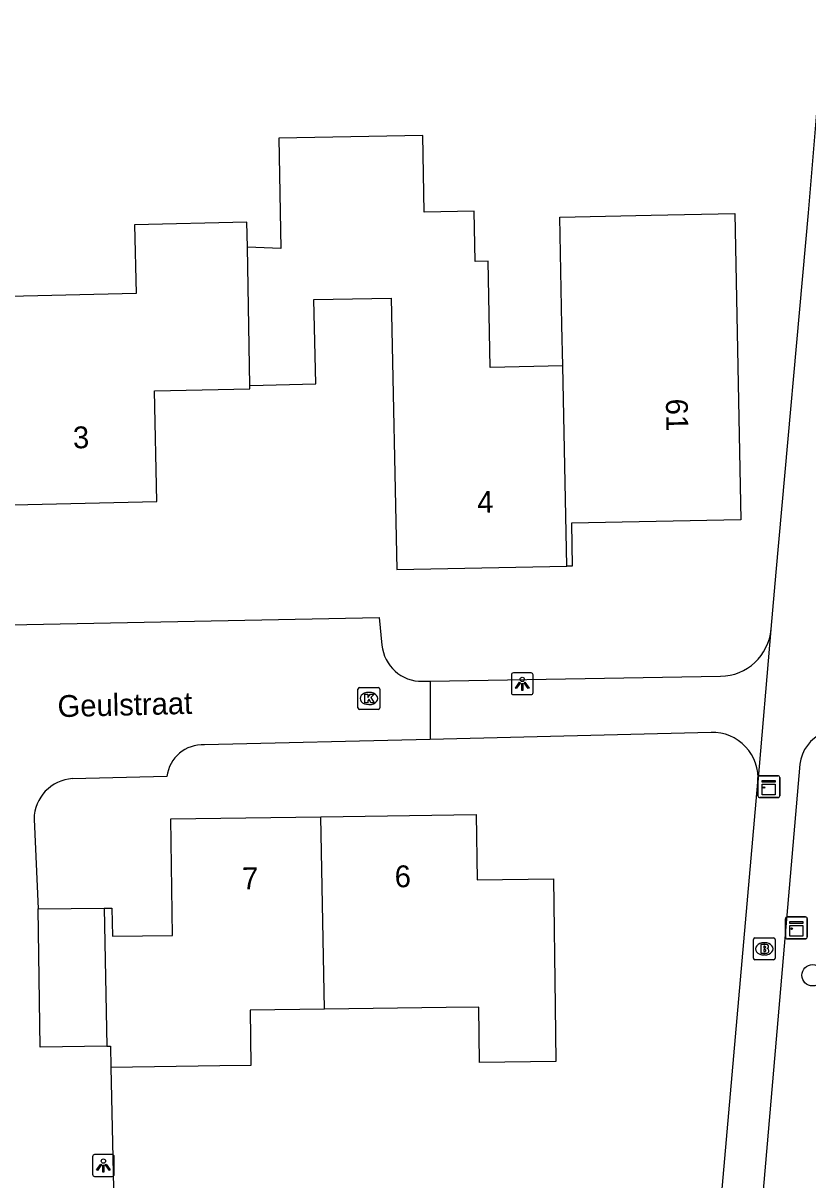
# Model space of a CAD drawing. Extents: x 157321 to 158827, y 386650 to 388532.
# Drawn here: x 158195.3 to 158231.3, y 387722.2 to 387775.2 of the extents above; entities that cross this region are included whole.
import ezdxf

# ---------------------------------------------------------------- set-up
doc = ezdxf.new("R2010")
doc.units = 0
for name, color, linetype in [('IMGEO_Boom', 7, 'Continuous'), ('IMGEO_Brandkraan', 7, 'Continuous'), ('IMGEO_Kast', 7, 'Continuous'), ('IMGEO_Kolk', 7, 'Continuous'), ('IMGEO_Lichtpunt', 7, 'Continuous'), ('IMGEO_Openbare_ruimte_label', 7, 'Continuous'), ('IMGEO_Pand', 7, 'Continuous'), ('IMGEO_Pand_nummerreeks', 7, 'Continuous'), ('IMGEO_Rijbaan_lokaal_open', 7, 'Continuous'), ('IMGEO_Voetpad_open', 7, 'Continuous')]:
    doc.layers.add(name, color=color, linetype=linetype)

msp = doc.modelspace()

# ---------------------------------------------------------------- linework, layer by layer
at = {"layer": 'IMGEO_Boom'}
msp.add_circle((158231.5, 387731.531), 0.489, dxfattribs=at)
at = {"layer": 'IMGEO_Brandkraan'}
for p, q in [((158228.788, 387732.315), (158228.788, 387733.167)), ((158228.863, 387733.241), (158229.715, 387733.241)), ((158229.276, 387733.021), (158229.301, 387733.021)), ((158229.789, 387733.167), (158229.789, 387732.315)), ((158229.299, 387732.461), (158229.274, 387732.461)), ((158229.715, 387732.241), (158228.863, 387732.241))]:
    msp.add_line(p, q, dxfattribs=at)
for points in [[(158228.788, 387732.315), (158228.788, 387733.167)], [(158228.863, 387733.241), (158229.715, 387733.241)], [(158229.136, 387732.941), (158229.136, 387732.541), (158229.349, 387732.541)], [(158229.367, 387732.941), (158229.136, 387732.941)], [(158229.315, 387732.86), (158229.261, 387732.86), (158229.261, 387732.784)], [(158229.261, 387732.784), (158229.314, 387732.784)], [(158229.789, 387733.167), (158229.789, 387732.315)], [(158229.323, 387732.708), (158229.261, 387732.708), (158229.261, 387732.627)], [(158229.261, 387732.627), (158229.323, 387732.627)], [(158229.715, 387732.241), (158228.863, 387732.241)]]:
    msp.add_lwpolyline(points, dxfattribs=at)
for centre, radius, start, end in [((158228.865, 387733.165), 0.0765, 91.552, 178.448), ((158228.865, 387733.165), 0.0765, 91.552, 178.448), ((158229.316, 387732.822), 0.0379, 267.8285, 90.9355), ((158229.371, 387732.796), 0.145, 59.4692, 91.5367), ((158229.396, 387732.843), 0.0922, 285.5137, 58.1501), ((158229.713, 387733.165), 0.0765, 1.552, 88.448), ((158229.713, 387733.165), 0.0765, 1.552, 88.448), ((158228.865, 387732.317), 0.0765, 181.552, 268.448), ((158228.865, 387732.317), 0.0765, 181.552, 268.448), ((158229.324, 387732.667), 0.0404, 269.8759, 90.5077), ((158229.355, 387732.792), 0.251, 268.6676, 293.5347), ((158229.401, 387732.651), 0.105, 301.3115, 78.989), ((158229.713, 387732.317), 0.0765, 271.552, 358.448), ((158229.713, 387732.317), 0.0765, 271.552, 358.448)]:
    msp.add_arc(centre, radius, start, end, dxfattribs=at)
for centre, major_axis, ratio, start_param, end_param in [((158229.275, 387732.741), (-0.387, 0.002), 0.722429, 4.712389, 7.853982), ((158229.3, 387732.741), (-0.39, 0.002), 0.717154, 1.570796, 4.712389)]:
    msp.add_ellipse(centre, major_axis=major_axis, ratio=ratio, start_param=start_param, end_param=end_param, dxfattribs=at)
at = {"layer": 'IMGEO_Kast'}
for p, q in [((158228.997, 387739.745), (158228.997, 387740.586)), ((158228.997, 387740.586), (158228.997, 387739.745)), ((158229.072, 387740.67), (158229.913, 387740.67)), ((158229.913, 387740.67), (158229.072, 387740.67)), ((158229.997, 387740.595), (158229.997, 387739.754)), ((158229.997, 387739.754), (158229.997, 387740.595)), ((158229.922, 387739.67), (158229.081, 387739.67)), ((158229.081, 387739.67), (158229.922, 387739.67)), ((158230.262, 387733.276), (158230.262, 387734.117)), ((158230.262, 387734.117), (158230.262, 387733.276)), ((158230.337, 387734.201), (158231.178, 387734.201)), ((158231.178, 387734.201), (158230.337, 387734.201)), ((158231.262, 387734.126), (158231.262, 387733.285)), ((158231.262, 387733.285), (158231.262, 387734.126)), ((158231.187, 387733.201), (158230.346, 387733.201)), ((158230.346, 387733.201), (158231.187, 387733.201))]:
    msp.add_line(p, q, dxfattribs=at)
for points in [[(158229.192, 387740.46), (158229.792, 387740.46), (158229.792, 387740.375), (158229.192, 387740.375), (158229.192, 387740.46)], [(158229.192, 387740.285), (158229.792, 387740.285), (158229.792, 387739.796), (158229.192, 387739.796), (158229.192, 387740.285)], [(158230.457, 387733.991), (158231.057, 387733.991), (158231.057, 387733.906), (158230.457, 387733.906), (158230.457, 387733.991)], [(158230.457, 387733.816), (158231.057, 387733.816), (158231.057, 387733.327), (158230.457, 387733.327), (158230.457, 387733.816)]]:
    msp.add_lwpolyline(points, dxfattribs=at)
for centre in [(158229.276, 387740.134), (158230.541, 387733.665)]:
    msp.add_circle(centre, 0.0377, dxfattribs=at)
for centre, start, end in [((158229.075, 387740.592), 92.4484, 184.2845), ((158229.075, 387740.592), 92.4484, 184.2845), ((158229.919, 387740.592), 2.4484, 94.2845), ((158229.919, 387740.592), 2.4484, 94.2845), ((158229.075, 387739.748), 182.4484, 274.2845), ((158229.075, 387739.748), 182.4484, 274.2845), ((158229.919, 387739.748), 272.4484, 4.2845), ((158229.919, 387739.748), 272.4484, 4.2845), ((158230.34, 387734.123), 92.4484, 184.2845), ((158230.34, 387734.123), 92.4484, 184.2845), ((158231.184, 387734.123), 2.4484, 94.2845), ((158231.184, 387734.123), 2.4484, 94.2845), ((158230.34, 387733.279), 182.4484, 274.2845), ((158230.34, 387733.279), 182.4484, 274.2845), ((158231.184, 387733.279), 272.4484, 4.2845), ((158231.184, 387733.279), 272.4484, 4.2845)]:
    msp.add_arc(centre, 0.0779, start, end, dxfattribs=at)
at = {"layer": 'IMGEO_Kolk'}
for p, q in [((158210.669, 387743.788), (158210.669, 387744.64)), ((158210.744, 387744.714), (158211.596, 387744.714)), ((158211.157, 387744.494), (158211.182, 387744.494)), ((158211.67, 387744.64), (158211.67, 387743.788)), ((158211.18, 387743.934), (158211.155, 387743.934)), ((158211.596, 387743.714), (158210.744, 387743.714))]:
    msp.add_line(p, q, dxfattribs=at)
for points in [[(158210.669, 387743.788), (158210.669, 387744.64)], [(158210.744, 387744.714), (158211.596, 387744.714)], [(158211.67, 387744.64), (158211.67, 387743.788)], [(158210.99, 387744.414), (158211.113, 387744.414), (158211.113, 387744.263), (158211.243, 387744.414), (158211.407, 387744.414), (158211.261, 387744.263), (158211.414, 387744.014), (158211.262, 387744.014), (158211.177, 387744.178), (158211.113, 387744.111), (158211.113, 387744.014), (158210.99, 387744.014), (158210.99, 387744.414)], [(158211.596, 387743.714), (158210.744, 387743.714)]]:
    msp.add_lwpolyline(points, dxfattribs=at)
for centre, start, end in [((158210.746, 387744.638), 91.552, 178.448), ((158210.746, 387744.638), 91.552, 178.448), ((158211.594, 387744.638), 1.552, 88.448), ((158211.594, 387744.638), 1.552, 88.448), ((158210.746, 387743.79), 181.552, 268.448), ((158210.746, 387743.79), 181.552, 268.448), ((158211.594, 387743.79), 271.552, 358.448), ((158211.594, 387743.79), 271.552, 358.448)]:
    msp.add_arc(centre, 0.0765, start, end, dxfattribs=at)
for centre, major_axis, ratio, start_param, end_param in [((158211.156, 387744.214), (-0.387, 0.002), 0.722429, 4.712389, 7.853982), ((158211.181, 387744.214), (-0.39, 0.002), 0.717154, 1.570796, 4.712389)]:
    msp.add_ellipse(centre, major_axis=major_axis, ratio=ratio, start_param=start_param, end_param=end_param, dxfattribs=at)
at = {"layer": 'IMGEO_Lichtpunt'}
for p, q in [((158217.698, 387745.29), (158217.698, 387744.483)), ((158217.698, 387745.29), (158217.698, 387744.483)), ((158218.6, 387745.385), (158217.792, 387745.385)), ((158218.6, 387745.385), (158217.792, 387745.385)), ((158218.694, 387744.483), (158218.694, 387745.29)), ((158218.694, 387744.483), (158218.694, 387745.29)), ((158217.792, 387744.389), (158218.6, 387744.389)), ((158217.792, 387744.389), (158218.6, 387744.389)), ((158199.405, 387723.313), (158198.597, 387723.313)), ((158199.405, 387723.313), (158198.597, 387723.313)), ((158198.503, 387723.218), (158198.503, 387722.411)), ((158198.503, 387723.218), (158198.503, 387722.411)), ((158199.499, 387722.411), (158199.499, 387723.218)), ((158199.499, 387722.411), (158199.499, 387723.218)), ((158198.597, 387722.317), (158199.405, 387722.317)), ((158198.597, 387722.317), (158199.405, 387722.317))]:
    msp.add_line(p, q, dxfattribs=at)
for points in [[(158218.072, 387744.954), (158218.111, 387744.926), (158217.923, 387744.664), (158217.885, 387744.691), (158218.072, 387744.954)], [(158218.174, 387744.906), (158218.221, 387744.906), (158218.221, 387744.584), (158218.174, 387744.584), (158218.174, 387744.906)], [(158218.284, 387744.926), (158218.322, 387744.953), (158218.509, 387744.691), (158218.47, 387744.663), (158218.284, 387744.926)], [(158198.877, 387722.882), (158198.916, 387722.854), (158198.728, 387722.592), (158198.69, 387722.619), (158198.877, 387722.882)], [(158198.979, 387722.834), (158199.026, 387722.834), (158199.026, 387722.512), (158198.979, 387722.512), (158198.979, 387722.834)], [(158199.089, 387722.854), (158199.127, 387722.881), (158199.314, 387722.619), (158199.275, 387722.591), (158199.089, 387722.854)]]:
    msp.add_lwpolyline(points, dxfattribs=at)
for centre in [(158218.197, 387745.088), (158199.002, 387723.016)]:
    msp.add_circle(centre, 0.0994, dxfattribs=at)
for centre, start, end in [((158217.792, 387745.29), 90, 180), ((158217.792, 387745.29), 90, 180), ((158218.6, 387745.29), 0, 90), ((158218.6, 387745.29), 0, 90), ((158217.792, 387744.483), 180, 270), ((158217.792, 387744.483), 180, 270), ((158218.6, 387744.483), 270, 0), ((158218.6, 387744.483), 270, 360), ((158198.597, 387723.218), 90, 180), ((158198.597, 387723.218), 90, 180), ((158199.405, 387723.218), 0, 90), ((158199.405, 387723.218), 0, 90), ((158198.597, 387722.411), 180, 270), ((158198.597, 387722.411), 180, 270), ((158199.405, 387722.411), 270, 0), ((158199.405, 387722.411), 270, 360)]:
    msp.add_arc(centre, 0.0946, start, end, dxfattribs=at)
at = {"layer": 'IMGEO_Pand'}
for points in [[(158220.052, 387759.446), (158216.729, 387759.379), (158216.63, 387764.251), (158216.036, 387764.239), (158215.997, 387766.539), (158213.698, 387766.501), (158213.639, 387770.001), (158207.04, 387769.89), (158207.126, 387764.834), (158205.601, 387764.895)], [(158220.052, 387759.446), (158220.014, 387761.318), (158219.913, 387766.27), (158224.102, 387766.355), (158227.936, 387766.433), (158228.222, 387752.404), (158220.449, 387752.245), (158220.489, 387750.282), (158220.245, 387750.277)], [(158205.601, 387764.895), (158205.574, 387766.035), (158200.433, 387765.916), (158200.506, 387762.766), (158194.043, 387762.617)], [(158205.711, 387758.556), (158205.601, 387764.895)], [(158205.711, 387758.556), (158208.739, 387758.627), (158208.65, 387762.488), (158212.194, 387762.56), (158212.447, 387750.118), (158220.245, 387750.277)], [(158220.245, 387750.277), (158220.052, 387759.446)], [(158194.206, 387753.069), (158201.456, 387753.237), (158201.339, 387758.304), (158205.714, 387758.405), (158205.711, 387758.556)], [(158199.041, 387734.607), (158199.394, 387734.612), (158199.411, 387733.321), (158202.169, 387733.357), (158202.099, 387738.705), (158208.972, 387738.795)], [(158208.972, 387738.795), (158216.086, 387738.889), (158216.125, 387735.896), (158219.629, 387735.942), (158219.705, 387730.118), (158219.738, 387727.577), (158216.235, 387727.532), (158216.202, 387730.072), (158214.706, 387730.052), (158209.13, 387729.979)], [(158209.13, 387729.979), (158208.972, 387738.795)], [(158196.017, 387734.568), (158199.041, 387734.607)], [(158199.163, 387728.282), (158196.1, 387728.242), (158196.017, 387734.568)], [(158199.041, 387734.607), (158199.163, 387728.282)], [(158209.13, 387729.979), (158205.724, 387729.934), (158205.758, 387727.395), (158204.338, 387727.376), (158199.338, 387727.311)], [(158199.163, 387728.282), (158199.325, 387728.284), (158199.338, 387727.311)]]:
    msp.add_lwpolyline(points, dxfattribs=at)
at = {"layer": 'IMGEO_Rijbaan_lokaal_open'}
for points in [[(158187.784, 387747.452), (158211.645, 387747.918), (158211.766, 387746.658)], [(158213.623, 387744.998), (158213.984, 387745.004)], [(158213.984, 387745.004), (158213.97, 387742.339)], [(158213.97, 387742.339), (158203.64, 387742.081)], [(158201.916, 387740.635), (158197.584, 387740.538)], [(158195.825, 387738.686), (158196.017, 387734.568)], [(158199.338, 387727.311), (158199.568, 387716.942), (158197.873, 387716.924)]]:
    msp.add_lwpolyline(points, dxfattribs=at)
for centre, radius, start, end in [((158213.594, 387746.834), 1.836, 185.4992, 270.9128), ((158203.534, 387740.457), 1.628, 86.2595, 173.7168), ((158197.699, 387738.668), 1.874, 93.5138, 179.4368)]:
    msp.add_arc(centre, radius, start, end, dxfattribs=at)
at = {"layer": 'IMGEO_Voetpad_open'}
for points in [[(158229.602, 387747.384), (158229.83, 387750), (158231.312, 387766.463), (158232.953, 387786.093), (158234.091, 387799.191), (158234.66, 387805.748), (158234.915, 387808.681), (158235.218, 387812.053)], [(158228.997, 387740.375), (158229.002, 387740.379), (158229.605, 387747.378), (158229.602, 387747.384)], [(158213.984, 387745.004), (158227.287, 387745.23)], [(158226.851, 387742.66), (158213.97, 387742.339)], [(158230.924, 387741.207), (158227.371, 387700.033)], [(158225.285, 387698.055), (158228.997, 387740.375)]]:
    msp.add_lwpolyline(points, dxfattribs=at)
for centre, radius, start, end in [((158227.248, 387747.593), 2.363, 270.9483, 354.9252), ((158226.903, 387740.559), 2.102, 354.9843, 91.4222), ((158232.686, 387741.003), 1.773, 353.0375, 173.3937)]:
    msp.add_arc(centre, radius, start, end, dxfattribs=at)

# ---------------------------------------------------------------- texts
at = {"layer": 'IMGEO_Openbare_ruimte_label'}
msp.add_text('Geulstraat', height=1, rotation=1.4321, dxfattribs=at).set_placement((158196.913, 387743.356))
at = {"layer": 'IMGEO_Pand_nummerreeks'}
for s, rotation, p in [('61', 271.1679, (158224.778, 387757.941)), ('3', 1.3235, (158197.617, 387755.668)), ('4', 1.1688, (158216.141, 387752.713)), ('6', 0.7537, (158212.356, 387735.559)), ('7', 0.7537, (158205.363, 387735.467))]:
    msp.add_text(s, height=1, rotation=rotation, dxfattribs=at).set_placement(p)

doc.saveas('drawing.dxf')
